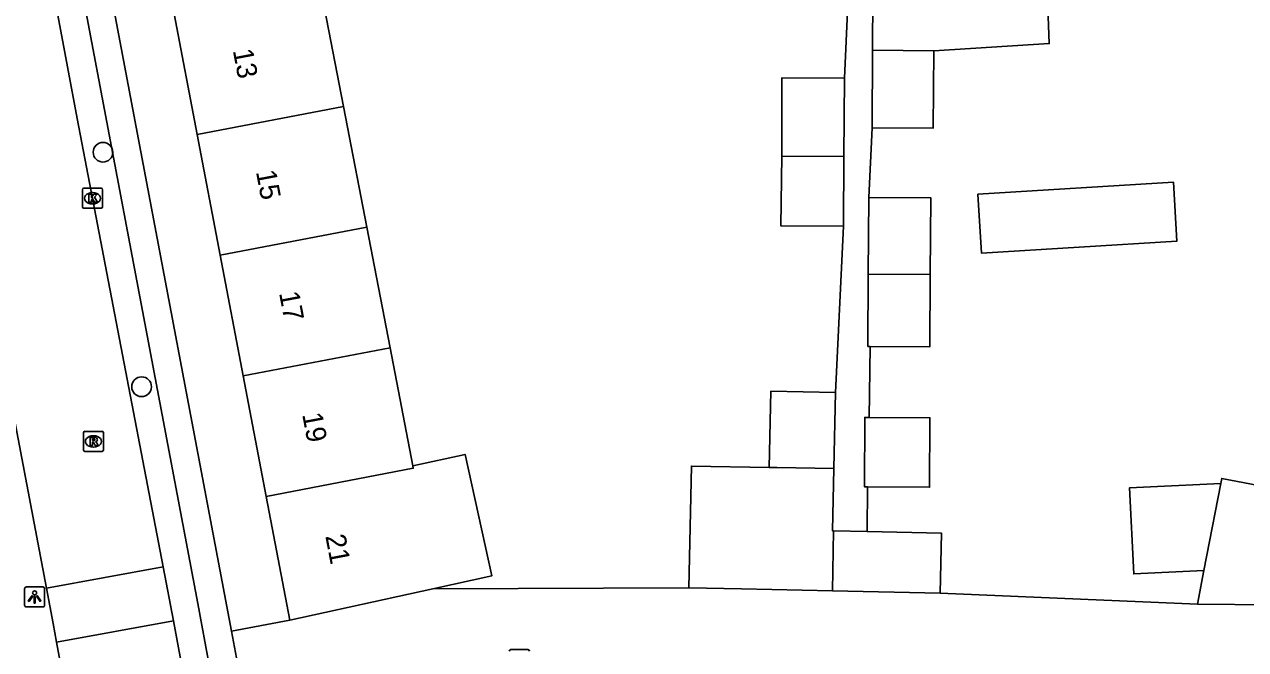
# Model space of a CAD drawing. Extents: x 159053 to 160041, y 380450 to 381422.
# Drawn here: x 159895.7 to 159956.4, y 380912.2 to 380943.4 of the extents above; entities that cross this region are included whole.
import ezdxf

# ---------------------------------------------------------------- set-up
doc = ezdxf.new("R2010")
doc.units = 0
for name, color, linetype in [('IMGEO_Boom', 7, 'Continuous'), ('IMGEO_Kolk', 7, 'Continuous'), ('IMGEO_Lichtpunt', 7, 'Continuous'), ('IMGEO_Pand', 7, 'Continuous'), ('IMGEO_Pand_nummerreeks', 7, 'Continuous'), ('IMGEO_Rijbaan_lokaal_open', 7, 'Continuous'), ('IMGEO_Rioolput', 7, 'Continuous'), ('IMGEO_Voetpad_open', 7, 'Continuous')]:
    doc.layers.add(name, color=color, linetype=linetype)

msp = doc.modelspace()

# ---------------------------------------------------------------- linework, layer by layer
at = {"layer": 'IMGEO_Boom'}
for centre in [(159899.576, 380936.993), (159901.496, 380925.324)]:
    msp.add_circle(centre, 0.489, dxfattribs=at)
at = {"layer": 'IMGEO_Kolk'}
for p, q in [((159898.554, 380934.275), (159898.554, 380935.127)), ((159898.629, 380935.201), (159899.481, 380935.201)), ((159899.042, 380934.981), (159899.067, 380934.981)), ((159899.555, 380935.127), (159899.555, 380934.275)), ((159899.481, 380934.201), (159898.629, 380934.201)), ((159899.065, 380934.421), (159899.04, 380934.421)), ((159919.853, 380912.244), (159920.705, 380912.244))]:
    msp.add_line(p, q, dxfattribs=at)
for points in [[(159898.554, 380934.275), (159898.554, 380935.127)], [(159898.629, 380935.201), (159899.481, 380935.201)], [(159898.875, 380934.901), (159898.998, 380934.901), (159898.998, 380934.75), (159899.128, 380934.901), (159899.292, 380934.901), (159899.146, 380934.75), (159899.299, 380934.501), (159899.147, 380934.501), (159899.062, 380934.665), (159898.998, 380934.598), (159898.998, 380934.501), (159898.875, 380934.501), (159898.875, 380934.901)], [(159899.555, 380935.127), (159899.555, 380934.275)], [(159899.481, 380934.201), (159898.629, 380934.201)], [(159919.853, 380912.244), (159920.705, 380912.244)]]:
    msp.add_lwpolyline(points, dxfattribs=at)
for centre, start, end in [((159898.631, 380935.125), 91.55205, 178.44795), ((159898.631, 380935.125), 91.55205, 178.44795), ((159899.479, 380935.125), 1.55205, 88.44795), ((159899.479, 380935.125), 1.55205, 88.44795), ((159898.631, 380934.277), 181.55205, 268.44795), ((159898.631, 380934.277), 181.55205, 268.44795), ((159899.479, 380934.277), 271.55205, 358.44795), ((159899.479, 380934.277), 271.55205, 358.44795), ((159919.855, 380912.168), 91.55205, 178.44795), ((159919.855, 380912.168), 91.55205, 178.44795), ((159920.703, 380912.168), 1.55205, 88.44795), ((159920.703, 380912.168), 1.55205, 88.44795)]:
    msp.add_arc(centre, 0.0765, start, end, dxfattribs=at)
for centre, major_axis, ratio, start_param, end_param in [((159899.041, 380934.701), (-0.387, 0.002), 0.722429, 4.712389, 7.853982), ((159899.066, 380934.701), (-0.39, 0.002), 0.717154, 1.570796, 4.712389)]:
    msp.add_ellipse(centre, major_axis=major_axis, ratio=ratio, start_param=start_param, end_param=end_param, dxfattribs=at)
at = {"layer": 'IMGEO_Lichtpunt'}
for p, q in [((159896.578, 380915.363), (159895.77, 380915.363)), ((159896.578, 380915.363), (159895.77, 380915.363)), ((159895.676, 380915.268), (159895.676, 380914.461)), ((159895.676, 380915.268), (159895.676, 380914.461)), ((159896.672, 380914.461), (159896.672, 380915.268)), ((159896.672, 380914.461), (159896.672, 380915.268)), ((159895.77, 380914.367), (159896.578, 380914.367)), ((159895.77, 380914.367), (159896.578, 380914.367))]:
    msp.add_line(p, q, dxfattribs=at)
for points in [[(159896.05, 380914.932), (159896.089, 380914.904), (159895.901, 380914.642), (159895.863, 380914.669), (159896.05, 380914.932)], [(159896.152, 380914.884), (159896.199, 380914.884), (159896.199, 380914.562), (159896.152, 380914.562), (159896.152, 380914.884)], [(159896.262, 380914.904), (159896.3, 380914.931), (159896.487, 380914.669), (159896.448, 380914.641), (159896.262, 380914.904)]]:
    msp.add_lwpolyline(points, dxfattribs=at)
msp.add_circle((159896.175, 380915.066), 0.0994, dxfattribs=at)
for centre, start, end in [((159895.77, 380915.268), 90, 180), ((159895.77, 380915.268), 90, 180), ((159896.578, 380915.268), 0, 90), ((159896.578, 380915.268), 0, 90), ((159895.77, 380914.461), 180, 270), ((159895.77, 380914.461), 180, 270), ((159896.578, 380914.461), 270, 0), ((159896.578, 380914.461), 270, 360)]:
    msp.add_arc(centre, 0.0946, start, end, dxfattribs=at)
at = {"layer": 'IMGEO_Pand'}
for points in [[(159937.863, 380947.481), (159937.841, 380942.061)], [(159940.884, 380942.04), (159946.625, 380942.394), (159946.42, 380947.805), (159937.863, 380947.481)], [(159911.528, 380939.271), (159910.369, 380945.274)], [(159904.259, 380937.873), (159903.116, 380943.878)], [(159937.841, 380942.061), (159937.814, 380938.212)], [(159937.814, 380938.212), (159940.857, 380938.191), (159940.884, 380942.04)], [(159937.841, 380942.061), (159940.884, 380942.04)], [(159936.435, 380940.673), (159933.32, 380940.692), (159933.323, 380936.801)], [(159936.411, 380936.777), (159936.435, 380940.673)], [(159911.528, 380939.271), (159904.259, 380937.873)], [(159912.687, 380933.269), (159911.528, 380939.271)], [(159905.402, 380931.867), (159904.259, 380937.873)], [(159933.323, 380936.801), (159933.275, 380933.334), (159936.39, 380933.315)], [(159933.323, 380936.801), (159936.411, 380936.777)], [(159936.39, 380933.315), (159936.411, 380936.777)], [(159943.067, 380934.907), (159943.248, 380931.975), (159952.974, 380932.573), (159952.794, 380935.505), (159943.067, 380934.907)], [(159937.65, 380934.742), (159937.627, 380930.931)], [(159940.708, 380930.912), (159940.732, 380934.723), (159937.65, 380934.742)], [(159905.402, 380931.867), (159912.687, 380933.269)], [(159912.687, 380933.269), (159913.846, 380927.266)], [(159906.546, 380925.862), (159905.402, 380931.867)], [(159937.627, 380930.931), (159937.605, 380927.328), (159937.725, 380927.327)], [(159940.708, 380930.912), (159937.627, 380930.931)], [(159937.725, 380927.327), (159940.686, 380927.309), (159940.708, 380930.912)], [(159913.846, 380927.266), (159906.546, 380925.862)], [(159914.981, 380921.388), (159913.846, 380927.266)], [(159907.689, 380919.856), (159906.546, 380925.862)], [(159935.993, 380925.032), (159932.782, 380925.101), (159932.7, 380921.301)], [(159935.912, 380921.26), (159935.993, 380925.032)], [(159937.677, 380923.797), (159937.453, 380923.798), (159937.432, 380920.343), (159937.593, 380920.342)], [(159937.593, 380920.342), (159940.67, 380920.323), (159940.692, 380923.778), (159937.677, 380923.797)], [(159915.97, 380915.268), (159918.905, 380915.913), (159917.577, 380921.959), (159914.981, 380921.388)], [(159907.689, 380919.856), (159915.005, 380921.265), (159914.981, 380921.388)], [(159932.7, 380921.301), (159928.835, 380921.372), (159928.704, 380915.322)], [(159935.912, 380921.26), (159933.085, 380921.302), (159932.7, 380921.301)], [(159935.889, 380918.157), (159935.845, 380918.158), (159935.912, 380921.26)], [(159958.768, 380920.077), (159955.198, 380920.765), (159955.15, 380920.516)], [(159955.15, 380920.516), (159950.619, 380920.299), (159950.824, 380916.012), (159954.315, 380916.179)], [(159955.15, 380920.516), (159954.315, 380916.179)], [(159908.86, 380913.706), (159907.689, 380919.856)], [(159935.889, 380918.157), (159935.845, 380915.167)], [(159937.578, 380918.121), (159935.889, 380918.157)], [(159941.193, 380915.052), (159941.258, 380918.041), (159937.578, 380918.121)], [(159954.315, 380916.179), (159953.994, 380914.513)], [(159935.845, 380915.167), (159931.33, 380915.265), (159928.704, 380915.322)], [(159915.97, 380915.268), (159908.86, 380913.706)], [(159941.193, 380915.052), (159935.845, 380915.167)], [(159964.73, 380912.918), (159959.847, 380913.993), (159957.687, 380914.468), (159953.994, 380914.513)]]:
    msp.add_lwpolyline(points, dxfattribs=at)
at = {"layer": 'IMGEO_Rijbaan_lokaal_open'}
for points in [[(159896.76, 380915.304), (159887.958, 380961.731), (159887.177, 380966.41)], [(159893.418, 380964.653), (159898.292, 380938.671), (159902.573, 380916.365)], [(159896.76, 380915.304), (159902.573, 380916.365)], [(159902.573, 380916.365), (159903.089, 380913.674)], [(159897.264, 380912.611), (159897.094, 380913.543), (159896.76, 380915.304)], [(159928.704, 380915.322), (159915.97, 380915.268)], [(159953.994, 380914.513), (159941.193, 380915.052)], [(159903.089, 380913.674), (159897.264, 380912.611)], [(159908.458, 380884.671), (159903.089, 380913.674)], [(159908.86, 380913.706), (159905.957, 380913.158)], [(159905.957, 380913.158), (159907.253, 380906.268)], [(159902.236, 380886.12), (159902.039, 380886.976), (159901.46, 380890.22), (159897.264, 380912.611)]]:
    msp.add_lwpolyline(points, dxfattribs=at)
at = {"layer": 'IMGEO_Rioolput'}
for p, q in [((159898.601, 380922.178), (159898.601, 380923.03)), ((159898.676, 380923.104), (159899.528, 380923.104)), ((159899.089, 380922.884), (159899.114, 380922.884)), ((159899.602, 380923.03), (159899.602, 380922.178)), ((159899.528, 380922.104), (159898.676, 380922.104)), ((159899.112, 380922.324), (159899.087, 380922.324))]:
    msp.add_line(p, q, dxfattribs=at)
for points in [[(159898.601, 380922.178), (159898.601, 380923.03)], [(159898.676, 380923.104), (159899.528, 380923.104)], [(159899.19, 380922.802), (159898.938, 380922.804), (159898.938, 380922.404)], [(159898.938, 380922.404), (159899.062, 380922.404), (159899.062, 380922.566), (159899.073, 380922.566)], [(159899.116, 380922.723), (159899.062, 380922.723), (159899.062, 380922.642)], [(159899.062, 380922.642), (159899.114, 380922.642)], [(159899.602, 380923.03), (159899.602, 380922.178)], [(159899.528, 380922.104), (159898.676, 380922.104)], [(159899.12, 380922.537), (159899.191, 380922.404), (159899.331, 380922.404), (159899.266, 380922.53)]]:
    msp.add_lwpolyline(points, dxfattribs=at)
for centre, radius, start, end in [((159898.678, 380923.028), 0.0765, 91.55205, 178.44795), ((159898.678, 380923.028), 0.0765, 91.55205, 178.44795), ((159899.072, 380922.513), 0.0533, 26.02933, 88.69889), ((159899.098, 380922.831), 0.19, 274.7715, 282.96867), ((159899.122, 380922.627), 0.0964, 77.00612, 93.18647), ((159899.136, 380922.684), 0.0378, 276.66336, 79.67722), ((159899.189, 380922.692), 0.109, 350.36119, 89.41601), ((159899.187, 380922.692), 0.112, 277.58423, 350.98172), ((159899.171, 380922.477), 0.108, 29.51342, 73.79051), ((159899.526, 380923.028), 0.0765, 1.55205, 88.44795), ((159899.526, 380923.028), 0.0765, 1.55205, 88.44795), ((159898.678, 380922.18), 0.0765, 181.55205, 268.44795), ((159898.678, 380922.18), 0.0765, 181.55205, 268.44795), ((159899.526, 380922.18), 0.0765, 271.55205, 358.44795), ((159899.526, 380922.18), 0.0765, 271.55205, 358.44795)]:
    msp.add_arc(centre, radius, start, end, dxfattribs=at)
for centre, major_axis, ratio, start_param, end_param in [((159899.088, 380922.604), (-0.387, 0.002), 0.722429, 4.712389, 7.853982), ((159899.113, 380922.604), (-0.39, 0.002), 0.717154, 1.570796, 4.712389)]:
    msp.add_ellipse(centre, major_axis=major_axis, ratio=ratio, start_param=start_param, end_param=end_param, dxfattribs=at)
at = {"layer": 'IMGEO_Voetpad_open'}
for points in [[(159905.957, 380913.158), (159896.323, 380964.203), (159895.118, 380972.466), (159894.983, 380973.394), (159895.81, 380973.629), (159896.522, 380973.831)], [(159894.619, 380965.794), (159904.289, 380914.542), (159904.885, 380911.303)], [(159936.668, 380945.845), (159936.435, 380940.673)], [(159937.65, 380934.742), (159937.814, 380938.212)], [(159936.39, 380933.315), (159935.993, 380925.032)], [(159937.677, 380923.797), (159937.725, 380927.327)], [(159937.578, 380918.121), (159937.593, 380920.342)]]:
    msp.add_lwpolyline(points, dxfattribs=at)

# ---------------------------------------------------------------- texts
at = {"layer": 'IMGEO_Pand_nummerreeks'}
for s, rotation, p in [('13', 280.77906, (159906.028, 380942.054)), ('15', 280.77906, (159907.177, 380936.02)), ('17', 280.77906, (159908.326, 380929.986)), ('19', 280.77713, (159909.475, 380923.951)), ('21', 280.77713, (159910.627, 380917.894))]:
    msp.add_text(s, height=1, rotation=rotation, dxfattribs=at).set_placement(p)

doc.saveas('drawing.dxf')
